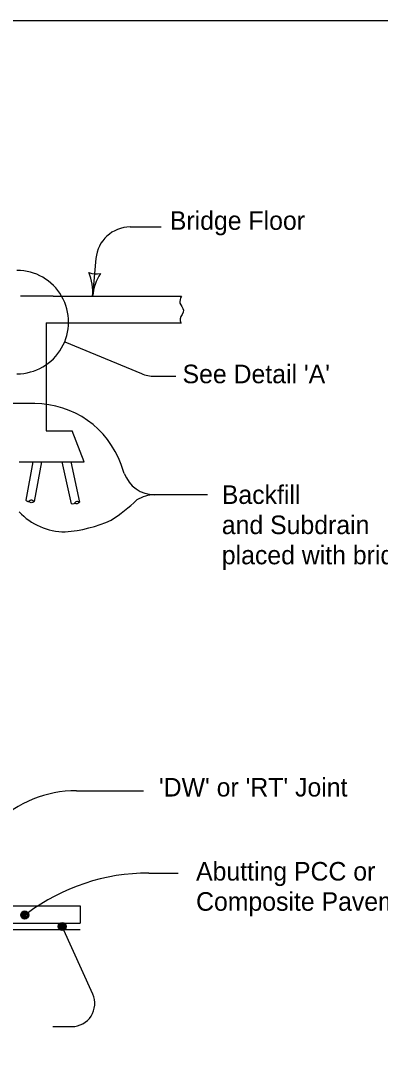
# Model space of a CAD drawing. Extents: x 10130 to 81668, y 5440 to 21644.
# Drawn here: x 16095 to 16406, y 9055 to 9944 of the extents above; entities that cross this region are included whole.
import ezdxf

# ---------------------------------------------------------------- set-up
doc = ezdxf.new("R2010")
doc.units = 0
for name, color, linetype in [('dsnStdBlockModified', 7, 'Continuous'), ('dsnStdBlockNotModified', 7, 'Continuous'), ('dsnStdBorder', 7, 'Continuous'), ('SheetBorder', 7, 'Continuous')]:
    doc.layers.add(name, color=color, linetype=linetype)

msp = doc.modelspace()

# ---------------------------------------------------------------- linework, layer by layer
at = {"layer": 'dsnStdBlockModified'}
msp.add_line((16101.04, 9175.12), (16100.04, 9174.37), dxfattribs=at)
at = {"layer": 'dsnStdBlockNotModified'}
for p, q in [((16189.8, 9766.33), (16216.45, 9766.33)), ((16160.21, 9739.2), (16157.39, 9706.7)), ((16160.22, 9739.2), (16157.39, 9706.7)), ((16133.25, 9667.41), (16199.43, 9640.06)), ((16210.78, 9637.81), (16229.06, 9637.81)), ((16107.38, 9614.16), (16081.62, 9614.16)), ((16184.65, 9554.1), (16181.95, 9561.66)), ((16256.47, 9535.72), (16210.75, 9535.72)), ((16143.38, 9280.82), (16201.28, 9280.82)), ((16205.74, 9209.89), (16231.08, 9209.89)), ((16157.43, 9105.57), (16131.19, 9163.87)), ((16123.15, 9077.65), (16139.38, 9077.65))]:
    msp.add_line(p, q, dxfattribs=at)
for points in [[(16098.52, 9170.55), (16099.69, 9171.09), (16101.51, 9171.65), (16101.86, 9173.49), (16101.61, 9175.11), (16100.45, 9176.61), (16098.72, 9176.46), (16096.89, 9176.2), (16096.02, 9174.75), (16095.85, 9173.22), (16096.93, 9171.21), (16098.26, 9171.04), (16100.08, 9171.51), (16101.58, 9172.67), (16101.53, 9174.4), (16100.37, 9175.79), (16098.73, 9175.95), (16096.91, 9175.59), (16096.63, 9174.56), (16096.26, 9173.33), (16097.12, 9171.82), (16098.44, 9171.86), (16099.96, 9172.11), (16101.06, 9172.96), (16100.51, 9174.47), (16099.36, 9175.35), (16097.83, 9175.41), (16097.45, 9174.59), (16096.96, 9173.66), (16097.72, 9172.46), (16098.84, 9172.18), (16099.85, 9172.72), (16099.92, 9173.84), (16099.38, 9174.64), (16098.36, 9174.92), (16097.86, 9174.5), (16097.57, 9173.87), (16098.1, 9172.97), (16098.82, 9172.79), (16099.52, 9173.22), (16099.41, 9173.83), (16098.89, 9174.22), (16098.17, 9174.2), (16098.19, 9173.69), (16098.81, 9173.4)], [(16130.92, 9160.69), (16132.09, 9161.22), (16133.91, 9161.78), (16134.26, 9163.62), (16134.01, 9165.25), (16132.84, 9166.75), (16131.11, 9166.59), (16129.29, 9166.33), (16128.41, 9164.88), (16128.25, 9163.35), (16129.33, 9161.34), (16130.66, 9161.18), (16132.48, 9161.64), (16133.98, 9162.8), (16133.93, 9164.53), (16132.77, 9165.93), (16131.13, 9166.08), (16129.31, 9165.72), (16129.03, 9164.69), (16128.66, 9163.46), (16129.52, 9161.96), (16130.84, 9162), (16132.37, 9162.25), (16133.46, 9163.09), (16132.9, 9164.61), (16131.76, 9165.49), (16130.23, 9165.55), (16129.85, 9164.72), (16129.36, 9163.79), (16130.11, 9162.59), (16131.24, 9162.31), (16132.25, 9162.85), (16132.31, 9163.97), (16131.78, 9164.77), (16130.75, 9165.05), (16130.26, 9164.63), (16129.97, 9164.01), (16130.5, 9163.11), (16131.22, 9162.93), (16131.92, 9163.36), (16131.8, 9163.96), (16131.28, 9164.35), (16130.57, 9164.33), (16130.58, 9163.82), (16131.2, 9163.54)]]:
    msp.add_lwpolyline(points, dxfattribs=at)
for centre in [(16098.79, 9173.74), (16131.19, 9163.87)]:
    msp.add_circle(centre, 3.47, dxfattribs=at)
for centre, radius, start, end in [((16189.8, 9736.62), 29.7, 90, 175.03041), ((16092.07, 9684.42), 44.55, 270, 90.00042), ((16160.49, 9742.41), 16.51, 247.29766, 282.76436), ((16114.8, 9710.4), 42.75, 355.03101, 23.1035), ((16160.5, 9742.41), 16.51, 247.29766, 282.76436), ((16114.8, 9710.4), 42.75, 355.03101, 23.1035), ((16199.98, 9703), 42.75, 146.95852, 175.03101), ((16199.98, 9702.99), 42.75, 146.95852, 175.03101), ((16210.77, 9667.51), 29.7, 247.55037, 270), ((16107.38, 9534.96), 79.2, 19.69879, 90), ((16210.75, 9563.44), 27.72, 199.69814, 270), ((16210.75, 9508), 27.72, 90, 123.17517), ((16084.31, 9651.13), 163.6, 303.00577, 312.85577), ((16133.99, 9558.67), 54.97, 223.28015, 269.66753), ((16124.47, 9621.81), 118.47, 274.45395, 294.40852), ((16143.38, 9180.82), 100, 90, 134.0496), ((16205.74, 9034.89), 175, 90, 126.74873), ((16139.38, 9097.45), 19.8, 270, 24.23803)]:
    msp.add_arc(centre, radius, start, end, dxfattribs=at)
at = {"layer": 'dsnStdBorder'}
for p, q in [((16123.26, 9706.7), (16095.04, 9706.7)), ((16123.26, 9706.7), (16233.87, 9706.7)), ((16117.32, 9683.79), (16117.32, 9590.87)), ((16117.32, 9683.79), (16233.87, 9683.79)), ((16117.32, 9590.87), (16139.71, 9590.87)), ((16149.99, 9564.14), (16139.71, 9590.87)), ((16094.02, 9564.14), (16149.99, 9564.14)), ((16105.72, 9564.14), (16099.65, 9531.14)), ((16113.26, 9564.14), (16106.96, 9529.8)), ((16130.93, 9564.14), (16138.78, 9527.75)), ((16138.52, 9564.14), (16146.03, 9529.32)), ((16000.4, 9181.64), (16146.58, 9181.64)), ((16146.58, 9181.64), (16146.58, 9166.79)), ((16000.4, 9166.79), (16146.58, 9166.79)), ((16146.58, 9160.85), (16000.4, 9160.85))]:
    msp.add_line(p, q, dxfattribs=at)
for points in [[(16233.87, 9706.7), (16232.68, 9700.74), (16235.69, 9694.73), (16232.92, 9687.1), (16233.36, 9683.79)], [(16106.96, 9529.8), (16104.18, 9530.94), (16101.39, 9529.73), (16099.65, 9531.14)], [(16106.96, 9529.8), (16104.24, 9528.87), (16102.18, 9529.73)], [(16146.03, 9529.32), (16142.95, 9529.66), (16141.19, 9527.96), (16138.78, 9527.75)], [(16146.03, 9529.32), (16143.92, 9527.84), (16141.49, 9528.02)]]:
    msp.add_spline(points, degree=3, dxfattribs=at)
at = {"layer": 'SheetBorder'}
msp.add_lwpolyline([(13732.52, 9944.02), (16867.53, 9944.02), (16867.53, 7924.02), (13732.52, 7924.02)], close=True, dxfattribs=at)

# ---------------------------------------------------------------- texts
at = {"layer": 'dsnStdBlockNotModified'}
for s, p in [('Bridge Floor', (16223.95, 9763.86)), ("See Detail 'A'", (16234.91, 9631.73)), ('Backfill', (16268.78, 9527.79)), ('and Subdrain', (16268.78, 9501.79)), ('placed with bridge', (16268.78, 9475.79)), ("'DW' or 'RT' Joint", (16214.57, 9275.79)), ('Abutting PCC or', (16246.57, 9203.39)), ('Composite Pavement', (16246.57, 9177.39))]:
    msp.add_text(s, height=16, dxfattribs=at).set_placement(p)

doc.saveas('drawing.dxf')
